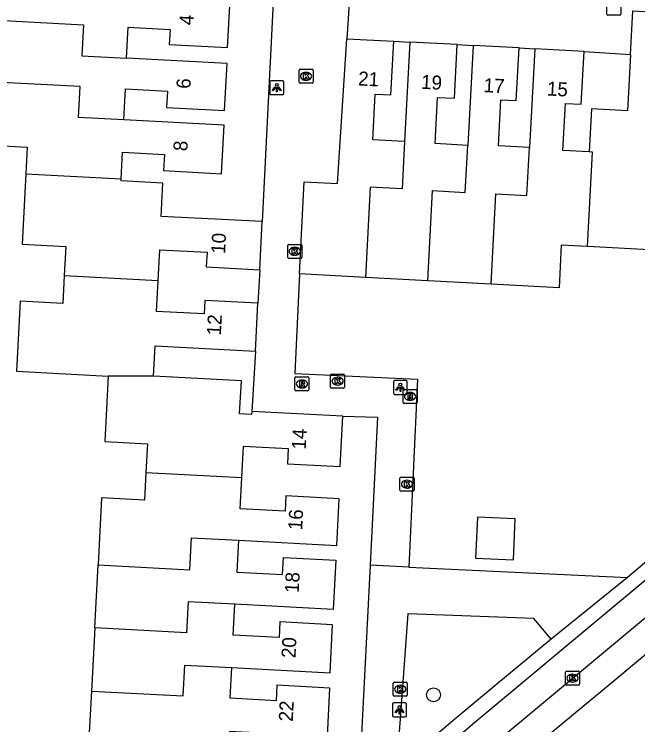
# Model space of a CAD drawing. Extents: x 162990 to 165007, y 383433 to 384336.
# Drawn here: x 164766.8 to 164811.2, y 383689.1 to 383739.8 of the extents above; entities that cross this region are included whole.
import ezdxf

# ---------------------------------------------------------------- set-up
doc = ezdxf.new("R2010")
doc.units = 0
for name, color, linetype in [('IMGEO_Boom', 7, 'Continuous'), ('IMGEO_Kolk', 7, 'Continuous'), ('IMGEO_Lichtpunt', 7, 'Continuous'), ('IMGEO_Pand', 7, 'Continuous'), ('IMGEO_Pand_nummerreeks', 7, 'Continuous'), ('IMGEO_Rijbaan_lokaal_gesloten', 7, 'Continuous'), ('IMGEO_Rioolput', 7, 'Continuous'), ('IMGEO_Voetpad_open', 7, 'Continuous')]:
    doc.layers.add(name, color=color, linetype=linetype)

msp = doc.modelspace()

# ---------------------------------------------------------------- linework, layer by layer
at = {"layer": 'IMGEO_Boom'}
msp.add_circle((164796.65, 383691.217), 0.489, dxfattribs=at)
at = {"layer": 'IMGEO_Kolk'}
for p, q in [((164787.143, 383735.824), (164787.995, 383735.824)), ((164787.068, 383734.898), (164787.068, 383735.75)), ((164787.556, 383735.604), (164787.581, 383735.604)), ((164788.069, 383735.75), (164788.069, 383734.898)), ((164787.995, 383734.824), (164787.143, 383734.824)), ((164787.579, 383735.044), (164787.554, 383735.044)), ((164786.262, 383722.414), (164786.262, 383723.266)), ((164786.337, 383723.34), (164787.189, 383723.34)), ((164787.263, 383723.266), (164787.263, 383722.414)), ((164786.75, 383723.12), (164786.775, 383723.12)), ((164787.189, 383722.34), (164786.337, 383722.34)), ((164786.773, 383722.56), (164786.748, 383722.56)), ((164789.39, 383714.082), (164790.242, 383714.082)), ((164789.315, 383713.156), (164789.315, 383714.008)), ((164789.803, 383713.862), (164789.828, 383713.862)), ((164790.316, 383714.008), (164790.316, 383713.156)), ((164790.242, 383713.082), (164789.39, 383713.082)), ((164789.826, 383713.302), (164789.801, 383713.302)), ((164794.26, 383705.81), (164794.26, 383706.662)), ((164794.335, 383706.736), (164795.187, 383706.736)), ((164794.748, 383706.516), (164794.773, 383706.516)), ((164795.261, 383706.662), (164795.261, 383705.81)), ((164794.771, 383705.956), (164794.746, 383705.956)), ((164795.187, 383705.736), (164794.335, 383705.736)), ((164806.055, 383691.982), (164806.055, 383692.834)), ((164806.13, 383692.908), (164806.982, 383692.908)), ((164807.056, 383692.834), (164807.056, 383691.982)), ((164806.543, 383692.688), (164806.568, 383692.688)), ((164793.78, 383691.19), (164793.78, 383692.042)), ((164793.855, 383692.116), (164794.707, 383692.116)), ((164794.268, 383691.896), (164794.293, 383691.896)), ((164794.781, 383692.042), (164794.781, 383691.19)), ((164806.982, 383691.908), (164806.13, 383691.908)), ((164806.566, 383692.128), (164806.541, 383692.128)), ((164794.291, 383691.336), (164794.266, 383691.336)), ((164794.707, 383691.116), (164793.855, 383691.116))]:
    msp.add_line(p, q, dxfattribs=at)
for points in [[(164787.143, 383735.824), (164787.995, 383735.824)], [(164787.068, 383734.898), (164787.068, 383735.75)], [(164787.389, 383735.524), (164787.512, 383735.524), (164787.512, 383735.373), (164787.642, 383735.524), (164787.806, 383735.524), (164787.66, 383735.373), (164787.813, 383735.124), (164787.661, 383735.124), (164787.576, 383735.288), (164787.512, 383735.221), (164787.512, 383735.124), (164787.389, 383735.124), (164787.389, 383735.524)], [(164788.069, 383735.75), (164788.069, 383734.898)], [(164787.995, 383734.824), (164787.143, 383734.824)], [(164786.262, 383722.414), (164786.262, 383723.266)], [(164786.337, 383723.34), (164787.189, 383723.34)], [(164787.263, 383723.266), (164787.263, 383722.414)], [(164786.583, 383723.04), (164786.706, 383723.04), (164786.706, 383722.889), (164786.836, 383723.04), (164787, 383723.04), (164786.854, 383722.889), (164787.007, 383722.64), (164786.855, 383722.64), (164786.77, 383722.804), (164786.706, 383722.737), (164786.706, 383722.64), (164786.583, 383722.64), (164786.583, 383723.04)], [(164787.189, 383722.34), (164786.337, 383722.34)], [(164789.39, 383714.082), (164790.242, 383714.082)], [(164789.315, 383713.156), (164789.315, 383714.008)], [(164789.636, 383713.782), (164789.759, 383713.782), (164789.759, 383713.631), (164789.889, 383713.782), (164790.053, 383713.782), (164789.907, 383713.631), (164790.06, 383713.382), (164789.908, 383713.382), (164789.823, 383713.546), (164789.759, 383713.479), (164789.759, 383713.382), (164789.636, 383713.382), (164789.636, 383713.782)], [(164790.316, 383714.008), (164790.316, 383713.156)], [(164790.242, 383713.082), (164789.39, 383713.082)], [(164794.26, 383705.81), (164794.26, 383706.662)], [(164794.335, 383706.736), (164795.187, 383706.736)], [(164794.581, 383706.436), (164794.704, 383706.436), (164794.704, 383706.285), (164794.834, 383706.436), (164794.998, 383706.436), (164794.852, 383706.285), (164795.005, 383706.036), (164794.853, 383706.036), (164794.768, 383706.2), (164794.704, 383706.133), (164794.704, 383706.036), (164794.581, 383706.036), (164794.581, 383706.436)], [(164795.261, 383706.662), (164795.261, 383705.81)], [(164795.187, 383705.736), (164794.335, 383705.736)], [(164806.055, 383691.982), (164806.055, 383692.834)], [(164806.13, 383692.908), (164806.982, 383692.908)], [(164807.056, 383692.834), (164807.056, 383691.982)], [(164806.376, 383692.608), (164806.499, 383692.608), (164806.499, 383692.457), (164806.629, 383692.608), (164806.793, 383692.608), (164806.647, 383692.457), (164806.8, 383692.208), (164806.648, 383692.208), (164806.563, 383692.372), (164806.499, 383692.305), (164806.499, 383692.208), (164806.376, 383692.208), (164806.376, 383692.608)], [(164793.78, 383691.19), (164793.78, 383692.042)], [(164793.855, 383692.116), (164794.707, 383692.116)], [(164794.101, 383691.816), (164794.224, 383691.816), (164794.224, 383691.665), (164794.354, 383691.816), (164794.518, 383691.816), (164794.372, 383691.665), (164794.525, 383691.416), (164794.373, 383691.416), (164794.288, 383691.58), (164794.224, 383691.513), (164794.224, 383691.416), (164794.101, 383691.416), (164794.101, 383691.816)], [(164794.781, 383692.042), (164794.781, 383691.19)], [(164806.982, 383691.908), (164806.13, 383691.908)], [(164794.707, 383691.116), (164793.855, 383691.116)]]:
    msp.add_lwpolyline(points, dxfattribs=at)
for centre, start, end in [((164787.145, 383735.748), 91.552, 178.448), ((164787.145, 383735.748), 91.552, 178.448), ((164787.993, 383735.748), 1.552, 88.448), ((164787.993, 383735.748), 1.552, 88.448), ((164787.145, 383734.9), 181.552, 268.448), ((164787.145, 383734.9), 181.552, 268.448), ((164787.993, 383734.9), 271.552, 358.448), ((164787.993, 383734.9), 271.552, 358.448), ((164786.339, 383723.264), 91.552, 178.448), ((164786.339, 383723.264), 91.552, 178.448), ((164787.187, 383723.264), 1.552, 88.448), ((164787.187, 383723.264), 1.552, 88.448), ((164786.339, 383722.416), 181.552, 268.448), ((164786.339, 383722.416), 181.552, 268.448), ((164787.187, 383722.416), 271.552, 358.448), ((164787.187, 383722.416), 271.552, 358.448), ((164789.392, 383714.006), 91.552, 178.448), ((164789.392, 383714.006), 91.552, 178.448), ((164790.24, 383714.006), 1.552, 88.448), ((164790.24, 383714.006), 1.552, 88.448), ((164789.392, 383713.158), 181.552, 268.448), ((164789.392, 383713.158), 181.552, 268.448), ((164790.24, 383713.158), 271.552, 358.448), ((164790.24, 383713.158), 271.552, 358.448), ((164794.337, 383706.66), 91.552, 178.448), ((164794.337, 383706.66), 91.552, 178.448), ((164795.185, 383706.66), 1.552, 88.448), ((164795.185, 383706.66), 1.552, 88.448), ((164794.337, 383705.812), 181.552, 268.448), ((164794.337, 383705.812), 181.552, 268.448), ((164795.185, 383705.812), 271.552, 358.448), ((164795.185, 383705.812), 271.552, 358.448), ((164806.132, 383692.832), 91.552, 178.448), ((164806.132, 383692.832), 91.552, 178.448), ((164806.98, 383692.832), 1.552, 88.448), ((164806.98, 383692.832), 1.552, 88.448), ((164793.857, 383692.04), 91.552, 178.448), ((164793.857, 383692.04), 91.552, 178.448), ((164794.705, 383692.04), 1.552, 88.448), ((164794.705, 383692.04), 1.552, 88.448), ((164806.132, 383691.984), 181.552, 268.448), ((164806.132, 383691.984), 181.552, 268.448), ((164806.98, 383691.984), 271.552, 358.448), ((164806.98, 383691.984), 271.552, 358.448), ((164793.857, 383691.192), 181.552, 268.448), ((164793.857, 383691.192), 181.552, 268.448), ((164794.705, 383691.192), 271.552, 358.448), ((164794.705, 383691.192), 271.552, 358.448)]:
    msp.add_arc(centre, 0.0765, start, end, dxfattribs=at)
for centre, major_axis, ratio, start_param, end_param in [((164787.555, 383735.324), (-0.387, 0.002), 0.722429, 4.712389, 7.853982), ((164787.58, 383735.324), (-0.39, 0.002), 0.717154, 1.570796, 4.712389), ((164786.749, 383722.84), (-0.387, 0.002), 0.722429, 4.712389, 7.853982), ((164786.774, 383722.84), (-0.39, 0.002), 0.717154, 1.570796, 4.712389), ((164789.802, 383713.582), (-0.387, 0.002), 0.722429, 4.712389, 7.853982), ((164789.827, 383713.582), (-0.39, 0.002), 0.717154, 1.570796, 4.712389), ((164794.747, 383706.236), (-0.387, 0.002), 0.722429, 4.712389, 7.853982), ((164794.772, 383706.236), (-0.39, 0.002), 0.717154, 1.570796, 4.712389), ((164806.542, 383692.408), (-0.387, 0.002), 0.722429, 4.712389, 7.853982), ((164806.567, 383692.408), (-0.39, 0.002), 0.717154, 1.570796, 4.712389), ((164794.267, 383691.616), (-0.387, 0.002), 0.722429, 4.712389, 7.853982), ((164794.292, 383691.616), (-0.39, 0.002), 0.717154, 1.570796, 4.712389)]:
    msp.add_ellipse(centre, major_axis=major_axis, ratio=ratio, start_param=start_param, end_param=end_param, dxfattribs=at)
at = {"layer": 'IMGEO_Lichtpunt'}
for p, q in [((164784.98, 383734.915), (164784.98, 383734.108)), ((164784.98, 383734.915), (164784.98, 383734.108)), ((164785.882, 383735.01), (164785.074, 383735.01)), ((164785.882, 383735.01), (164785.074, 383735.01)), ((164785.976, 383734.108), (164785.976, 383734.915)), ((164785.976, 383734.108), (164785.976, 383734.915)), ((164785.074, 383734.014), (164785.882, 383734.014)), ((164785.074, 383734.014), (164785.882, 383734.014)), ((164793.788, 383713.544), (164793.788, 383712.737)), ((164793.788, 383713.544), (164793.788, 383712.737)), ((164794.69, 383713.639), (164793.882, 383713.639)), ((164794.69, 383713.639), (164793.882, 383713.639)), ((164794.784, 383712.737), (164794.784, 383713.544)), ((164794.784, 383712.737), (164794.784, 383713.544)), ((164793.882, 383712.643), (164794.69, 383712.643)), ((164793.882, 383712.643), (164794.69, 383712.643)), ((164793.734, 383690.549), (164793.734, 383689.742)), ((164793.734, 383690.549), (164793.734, 383689.742)), ((164794.636, 383690.644), (164793.828, 383690.644)), ((164794.636, 383690.644), (164793.828, 383690.644)), ((164794.73, 383689.742), (164794.73, 383690.549)), ((164794.73, 383689.742), (164794.73, 383690.549)), ((164793.828, 383689.648), (164794.636, 383689.648)), ((164793.828, 383689.648), (164794.636, 383689.648))]:
    msp.add_line(p, q, dxfattribs=at)
for points in [[(164785.354, 383734.579), (164785.393, 383734.551), (164785.205, 383734.289), (164785.167, 383734.316), (164785.354, 383734.579)], [(164785.456, 383734.531), (164785.503, 383734.531), (164785.503, 383734.209), (164785.456, 383734.209), (164785.456, 383734.531)], [(164785.566, 383734.551), (164785.604, 383734.578), (164785.791, 383734.316), (164785.752, 383734.288), (164785.566, 383734.551)], [(164794.162, 383713.208), (164794.201, 383713.18), (164794.013, 383712.918), (164793.975, 383712.945), (164794.162, 383713.208)], [(164794.264, 383713.16), (164794.311, 383713.16), (164794.311, 383712.838), (164794.264, 383712.838), (164794.264, 383713.16)], [(164794.374, 383713.18), (164794.412, 383713.207), (164794.599, 383712.945), (164794.56, 383712.917), (164794.374, 383713.18)], [(164794.108, 383690.213), (164794.147, 383690.185), (164793.959, 383689.923), (164793.921, 383689.95), (164794.108, 383690.213)], [(164794.32, 383690.185), (164794.358, 383690.212), (164794.545, 383689.95), (164794.506, 383689.922), (164794.32, 383690.185)], [(164794.21, 383690.165), (164794.257, 383690.165), (164794.257, 383689.843), (164794.21, 383689.843), (164794.21, 383690.165)]]:
    msp.add_lwpolyline(points, dxfattribs=at)
for centre in [(164785.479, 383734.713), (164794.287, 383713.342), (164794.233, 383690.347)]:
    msp.add_circle(centre, 0.0994, dxfattribs=at)
for centre, start, end in [((164785.074, 383734.915), 90, 180), ((164785.074, 383734.915), 90, 180), ((164785.882, 383734.915), 0, 90), ((164785.882, 383734.915), 0, 90), ((164785.074, 383734.108), 180, 270), ((164785.074, 383734.108), 180, 270), ((164785.882, 383734.108), 270, 0), ((164785.882, 383734.108), 270, 360), ((164793.882, 383713.544), 90, 180), ((164793.882, 383713.544), 90, 180), ((164794.69, 383713.544), 0, 90), ((164794.69, 383713.544), 0, 90), ((164793.882, 383712.737), 180, 270), ((164793.882, 383712.737), 180, 270), ((164794.69, 383712.737), 270, 0), ((164794.69, 383712.737), 270, 360), ((164793.828, 383690.549), 90, 180), ((164793.828, 383690.549), 90, 180), ((164794.636, 383690.549), 0, 90), ((164794.636, 383690.549), 0, 90), ((164793.828, 383689.742), 180, 270), ((164793.828, 383689.742), 180, 270), ((164794.636, 383689.742), 270, 0), ((164794.636, 383689.742), 270, 360)]:
    msp.add_arc(centre, 0.0946, start, end, dxfattribs=at)
at = {"layer": 'IMGEO_Pand'}
for points in [[(164774.777, 383736.62), (164774.893, 383738.829), (164777.877, 383738.672), (164777.821, 383737.602), (164781.972, 383737.384), (164782.151, 383740.799), (164775, 383741.175)], [(164810.69, 383736.886), (164810.855, 383739.984), (164814.209, 383739.805)], [(164765.125, 383739.355), (164771.71, 383739.001), (164771.593, 383736.786), (164774.777, 383736.62)], [(164787.09, 383721.235), (164787.441, 383727.809), (164789.815, 383727.682), (164790.47, 383738.001)], [(164790.47, 383738.001), (164793.823, 383737.822)], [(164794.589, 383730.678), (164792.319, 383730.799), (164792.493, 383734.06), (164793.619, 383734), (164793.823, 383737.822)], [(164794.967, 383737.763), (164794.589, 383730.678)], [(164798.342, 383737.583), (164794.967, 383737.763)], [(164799.089, 383730.396), (164796.761, 383730.52), (164796.937, 383733.82), (164798.138, 383733.756), (164798.342, 383737.583)], [(164799.469, 383737.522), (164799.089, 383730.396)], [(164802.751, 383737.347), (164799.469, 383737.522)], [(164803.491, 383730.247), (164801.284, 383730.364), (164801.459, 383733.648), (164802.55, 383733.59), (164802.751, 383737.347)], [(164803.866, 383737.284), (164803.491, 383730.247)], [(164807.38, 383737.097), (164803.866, 383737.284)], [(164807.749, 383729.927), (164805.875, 383730.027), (164806.055, 383733.395), (164807.179, 383733.335), (164807.38, 383737.097)], [(164810.69, 383736.886), (164810.476, 383732.868), (164807.913, 383733.005), (164807.749, 383729.927)], [(164774.58, 383732.21), (164774.696, 383734.425), (164777.692, 383734.268), (164777.63, 383733.092), (164781.766, 383732.874), (164781.943, 383736.243), (164774.777, 383736.62)], [(164764.893, 383734.932), (164762.678, 383735.048), (164762.442, 383730.546), (164764.656, 383730.43), (164767.705, 383730.27), (164767.605, 383728.368)], [(164774.58, 383732.21), (164771.362, 383732.379), (164771.478, 383734.591), (164764.893, 383734.932)], [(164774.391, 383728.015), (164774.491, 383729.915), (164777.479, 383729.758), (164777.418, 383728.597), (164781.548, 383728.38), (164781.729, 383731.834), (164774.58, 383732.21)], [(164794.589, 383730.678), (164794.41, 383727.289), (164792.138, 383727.41), (164791.793, 383720.984)], [(164796.242, 383720.747), (164796.583, 383727.173), (164798.912, 383727.049), (164799.089, 383730.396)], [(164800.76, 383720.506), (164801.102, 383726.932), (164803.307, 383726.815), (164803.491, 383730.247)], [(164807.625, 383723.188), (164807.985, 383729.912), (164807.749, 383729.927)], [(164767.605, 383728.368), (164767.341, 383723.35), (164770.449, 383723.187), (164770.34, 383721.109)], [(164767.605, 383728.368), (164774.391, 383728.015)], [(164784.442, 383724.959), (164777.239, 383725.337), (164777.363, 383727.708), (164774.383, 383727.864), (164774.391, 383728.015)], [(164814.608, 383725.852), (164812.62, 383725.958), (164812.459, 383722.93), (164807.625, 383723.188)], [(164784.262, 383721.529), (164784.442, 383724.959)], [(164807.625, 383723.188), (164805.758, 383723.287), (164805.596, 383720.248), (164800.76, 383720.506)], [(164777.032, 383720.752), (164777.148, 383722.951), (164780.516, 383722.774), (164780.461, 383721.729), (164784.262, 383721.529)], [(164791.793, 383720.984), (164787.09, 383721.235)], [(164770.34, 383721.109), (164770.235, 383719.12), (164767.185, 383719.28), (164766.923, 383714.292), (164773.471, 383713.948)], [(164770.34, 383721.109), (164777.032, 383720.752)], [(164784.14, 383719.138), (164780.35, 383719.338), (164780.299, 383718.379), (164776.917, 383718.557), (164777.032, 383720.752)], [(164796.242, 383720.747), (164791.793, 383720.984)], [(164800.76, 383720.506), (164796.242, 383720.747)], [(164783.961, 383715.731), (164784.14, 383719.138)], [(164776.699, 383713.942), (164776.813, 383716.106), (164783.961, 383715.731)], [(164773.471, 383713.948), (164773.225, 383709.281), (164776.266, 383709.122), (164776.158, 383707.078)], [(164776.699, 383713.942), (164773.471, 383713.948)], [(164783.698, 383711.421), (164783.686, 383711.198), (164782.831, 383711.243), (164782.956, 383713.613), (164776.699, 383713.942)], [(164782.993, 383706.718), (164783.11, 383708.949), (164786.301, 383708.782), (164786.243, 383707.69), (164790, 383707.493), (164790.189, 383711.08)], [(164790.189, 383711.08), (164783.698, 383711.421)], [(164776.158, 383707.078), (164776.054, 383705.101), (164772.997, 383705.262), (164772.746, 383700.48)], [(164776.158, 383707.078), (164782.993, 383706.718)], [(164782.753, 383702.241), (164789.756, 383701.873), (164789.931, 383705.205), (164786.13, 383705.404), (164786.073, 383704.316), (164782.876, 383704.484), (164782.993, 383706.718)], [(164799.777, 383703.884), (164799.641, 383700.964), (164802.341, 383700.838), (164802.477, 383703.762), (164799.777, 383703.884)], [(164772.746, 383700.48), (164779.283, 383700.14), (164779.403, 383702.415), (164782.753, 383702.241)], [(164782.753, 383702.241), (164782.634, 383699.966), (164785.899, 383699.794), (164785.962, 383701.004), (164789.689, 383700.808), (164789.505, 383697.307), (164782.494, 383697.675)], [(164772.51, 383695.99), (164772.746, 383700.48)], [(164782.494, 383697.675), (164779.163, 383697.851), (164779.048, 383695.649), (164772.51, 383695.99)], [(164782.267, 383693.165), (164789.279, 383692.797), (164789.459, 383696.217), (164785.699, 383696.415), (164785.641, 383695.303), (164782.379, 383695.475), (164782.494, 383697.675)], [(164772.51, 383695.99), (164772.273, 383691.48)], [(164772.273, 383691.48), (164778.811, 383691.142), (164778.926, 383693.341), (164782.267, 383693.165)], [(164782.089, 383688.635), (164789.088, 383688.267), (164789.268, 383691.697), (164785.497, 383691.895), (164785.439, 383690.799), (164782.152, 383690.972), (164782.267, 383693.165)], [(164772.273, 383691.48), (164772.028, 383686.816)]]:
    msp.add_lwpolyline(points, dxfattribs=at)
at = {"layer": 'IMGEO_Rijbaan_lokaal_gesloten'}
for points in [[(164876.297, 383763.908), (164876.178, 383760.759), (164875.697, 383757.048), (164873.808, 383750.719), (164872.296, 383747.414), (164869.888, 383743.825), (164867.668, 383741.038), (164863.654, 383737.449), (164809.25, 383691.971), (164790.93, 383676.807)], [(164797.855, 383685.141), (164797.964, 383685.231), (164845.878, 383725.171), (164865.236, 383741.476), (164865.362, 383741.602)]]:
    msp.add_lwpolyline(points, dxfattribs=at)
at = {"layer": 'IMGEO_Rioolput'}
for p, q in [((164809.008, 383739.751), (164809.008, 383740.603)), ((164810.009, 383740.603), (164810.009, 383739.751)), ((164809.935, 383739.677), (164809.083, 383739.677)), ((164786.774, 383712.959), (164786.774, 383713.811)), ((164786.849, 383713.885), (164787.701, 383713.885)), ((164787.262, 383713.665), (164787.287, 383713.665)), ((164787.775, 383713.811), (164787.775, 383712.959)), ((164787.285, 383713.105), (164787.26, 383713.105)), ((164787.701, 383712.885), (164786.849, 383712.885)), ((164794.479, 383712.072), (164794.479, 383712.924)), ((164794.554, 383712.998), (164795.406, 383712.998)), ((164794.967, 383712.778), (164794.992, 383712.778)), ((164795.48, 383712.924), (164795.48, 383712.072)), ((164794.99, 383712.218), (164794.965, 383712.218)), ((164795.406, 383711.998), (164794.554, 383711.998))]:
    msp.add_line(p, q, dxfattribs=at)
for points in [[(164809.008, 383739.751), (164809.008, 383740.603)], [(164810.009, 383740.603), (164810.009, 383739.751)], [(164809.935, 383739.677), (164809.083, 383739.677)], [(164786.774, 383712.959), (164786.774, 383713.811)], [(164786.849, 383713.885), (164787.701, 383713.885)], [(164787.363, 383713.583), (164787.111, 383713.585), (164787.111, 383713.185)], [(164787.775, 383713.811), (164787.775, 383712.959)], [(164787.111, 383713.185), (164787.235, 383713.185), (164787.235, 383713.347), (164787.246, 383713.347)], [(164787.289, 383713.504), (164787.235, 383713.504), (164787.235, 383713.423)], [(164787.235, 383713.423), (164787.287, 383713.423)], [(164787.293, 383713.318), (164787.364, 383713.185), (164787.504, 383713.185), (164787.439, 383713.311)], [(164787.701, 383712.885), (164786.849, 383712.885)], [(164794.479, 383712.072), (164794.479, 383712.924)], [(164794.554, 383712.998), (164795.406, 383712.998)], [(164795.068, 383712.696), (164794.816, 383712.698), (164794.816, 383712.298)], [(164794.994, 383712.617), (164794.94, 383712.617), (164794.94, 383712.536)], [(164794.94, 383712.536), (164794.992, 383712.536)], [(164795.48, 383712.924), (164795.48, 383712.072)], [(164794.816, 383712.298), (164794.94, 383712.298), (164794.94, 383712.46), (164794.951, 383712.46)], [(164794.998, 383712.431), (164795.069, 383712.298), (164795.209, 383712.298), (164795.144, 383712.424)], [(164795.406, 383711.998), (164794.554, 383711.998)]]:
    msp.add_lwpolyline(points, dxfattribs=at)
for centre, radius, start, end in [((164809.085, 383739.753), 0.0765, 181.552, 268.448), ((164809.085, 383739.753), 0.0765, 181.552, 268.448), ((164809.933, 383739.753), 0.0765, 271.552, 358.448), ((164809.933, 383739.753), 0.0765, 271.552, 358.448), ((164786.851, 383713.809), 0.0765, 91.552, 178.448), ((164786.851, 383713.809), 0.0765, 91.552, 178.448), ((164787.362, 383713.473), 0.109, 350.3612, 89.416), ((164787.699, 383713.809), 0.0765, 1.552, 88.448), ((164787.699, 383713.809), 0.0765, 1.552, 88.448), ((164787.245, 383713.294), 0.0533, 26.0293, 88.6989), ((164787.271, 383713.612), 0.19, 274.7715, 282.9687), ((164787.295, 383713.408), 0.0964, 77.0061, 93.1865), ((164787.309, 383713.465), 0.0378, 276.6634, 79.6772), ((164787.36, 383713.473), 0.112, 277.5842, 350.9817), ((164787.344, 383713.258), 0.108, 29.5134, 73.7905), ((164786.851, 383712.961), 0.0765, 181.552, 268.448), ((164786.851, 383712.961), 0.0765, 181.552, 268.448), ((164787.699, 383712.961), 0.0765, 271.552, 358.448), ((164787.699, 383712.961), 0.0765, 271.552, 358.448), ((164794.556, 383712.922), 0.0765, 91.552, 178.448), ((164794.556, 383712.922), 0.0765, 91.552, 178.448), ((164794.976, 383712.725), 0.19, 274.7715, 282.9687), ((164795, 383712.521), 0.0964, 77.0061, 93.1865), ((164795.014, 383712.578), 0.0378, 276.6634, 79.6772), ((164795.067, 383712.586), 0.109, 350.3612, 89.416), ((164795.065, 383712.586), 0.112, 277.5842, 350.9817), ((164795.404, 383712.922), 0.0765, 1.552, 88.448), ((164795.404, 383712.922), 0.0765, 1.552, 88.448), ((164794.556, 383712.074), 0.0765, 181.552, 268.448), ((164794.556, 383712.074), 0.0765, 181.552, 268.448), ((164794.95, 383712.407), 0.0533, 26.0293, 88.6989), ((164795.049, 383712.371), 0.108, 29.5134, 73.7905), ((164795.404, 383712.074), 0.0765, 271.552, 358.448), ((164795.404, 383712.074), 0.0765, 271.552, 358.448)]:
    msp.add_arc(centre, radius, start, end, dxfattribs=at)
for centre, major_axis, ratio, start_param, end_param in [((164787.261, 383713.385), (-0.387, 0.002), 0.722429, 4.712389, 7.853982), ((164787.286, 383713.385), (-0.39, 0.002), 0.717154, 1.570796, 4.712389), ((164794.966, 383712.498), (-0.387, 0.002), 0.722429, 4.712389, 7.853982), ((164794.991, 383712.498), (-0.39, 0.002), 0.717154, 1.570796, 4.712389)]:
    msp.add_ellipse(centre, major_axis=major_axis, ratio=ratio, start_param=start_param, end_param=end_param, dxfattribs=at)
at = {"layer": 'IMGEO_Voetpad_open'}
for points in [[(164785.58, 383747.774), (164784.442, 383724.959)], [(164790.702, 383741.652), (164790.47, 383738.001)], [(164861.739, 383741.102), (164799.464, 383689.118), (164798.595, 383688.393)], [(164793.823, 383737.822), (164794.967, 383737.763)], [(164798.342, 383737.583), (164799.469, 383737.522)], [(164802.751, 383737.347), (164803.866, 383737.284)], [(164807.38, 383737.097), (164810.69, 383736.886)], [(164784.262, 383721.529), (164784.14, 383719.138)], [(164787.09, 383721.235), (164786.762, 383714.136), (164795.511, 383713.718), (164794.9, 383700.319)], [(164832.272, 383717.941), (164831.01, 383716.901), (164810.486, 383699.593)], [(164783.961, 383715.731), (164783.698, 383711.421)], [(164790.189, 383711.08), (164792.654, 383711.007), (164792.125, 383700.461)], [(164792.125, 383700.461), (164791.286, 383683.721)], [(164794.9, 383700.319), (164792.125, 383700.461)], [(164794.9, 383700.319), (164810.486, 383699.593)], [(164810.486, 383699.593), (164805.037, 383695.189)], [(164805.037, 383695.189), (164803.796, 383696.653), (164794.818, 383696.992), (164794.179, 383688.21), (164795.207, 383686.97)], [(164805.037, 383695.189), (164801.031, 383691.848), (164798.038, 383689.352), (164795.207, 383686.97)]]:
    msp.add_lwpolyline(points, dxfattribs=at)

# ---------------------------------------------------------------- texts
at = {"layer": 'IMGEO_Pand_nummerreeks'}
for s, rotation, p in [('4', 86.9995, (164779.53, 383738.948)), ('21', 356.9442, (164791.259, 383734.675)), ('19', 356.9471, (164795.745, 383734.437)), ('6', 86.9926, (164779.323, 383734.416)), ('17', 356.9478, (164800.201, 383734.199)), ('15', 356.9538, (164804.714, 383733.955)), ('8', 87.0003, (164779.107, 383729.968)), ('10', 86.996, (164781.797, 383722.645)), ('12', 86.9925, (164781.495, 383716.83)), ('14', 86.9839, (164787.54, 383708.685)), ('16', 86.9935, (164787.288, 383702.937)), ('18', 86.9915, (164787.042, 383698.459)), ('20', 86.9872, (164786.81, 383693.817)), ('22', 86.996, (164786.618, 383689.286))]:
    msp.add_text(s, height=1, rotation=rotation, dxfattribs=at).set_placement(p)

doc.saveas('drawing.dxf')
